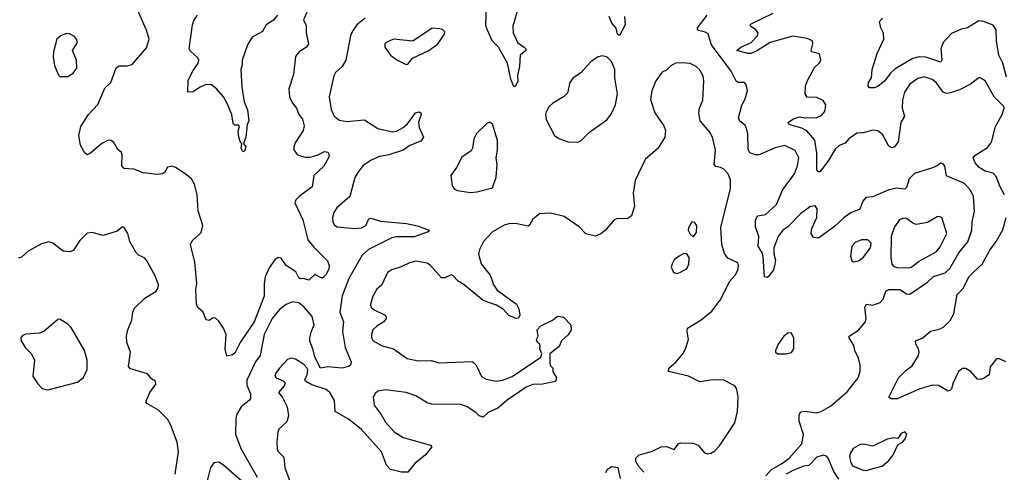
# Model space of a CAD drawing. Extents: x 1603745 to 1745082, y 385868 to 533966.
# Tile 516 of 646: x 1616994 to 1623135, y 490247 to 493066. Entities that reach past the tile are written whole.
import ezdxf

# ---------------------------------------------------------------- set-up
doc = ezdxf.new("R2010")
doc.units = 0

msp = doc.modelspace()

# ---------------------------------------------------------------- linework, layer by layer
at = {"layer": '0CON20XD'}
for points in [[(1618855.5, 493275), (1618764.2, 493065), (1618780.3, 493030.3), (1618780.9, 492985), (1618796, 492915), (1618783.3, 492895), (1618736, 492865), (1618715, 492836.7), (1618702.2, 492725), (1618672.9, 492635), (1618677.1, 492585), (1618696.3, 492546.3), (1618721.1, 492515), (1618735.8, 492475), (1618756.7, 492446.7), (1618768.9, 492405), (1618761.1, 492375), (1618711.6, 492298.4), (1618703.1, 492275), (1618704.5, 492255), (1618725, 492226.8), (1618745, 492217.8), (1618775, 492209.1), (1618805, 492210.3), (1618848.2, 492221.8), (1618895, 492244.3), (1618915, 492240), (1618924, 492225), (1618919.2, 492205), (1618888, 492152), (1618827.5, 492095), (1618817.5, 492025), (1618736, 491965), (1618716, 491945), (1618709.2, 491925), (1618759.1, 491819.1), (1618791.8, 491695), (1618828.7, 491648.7), (1618913.3, 491565), (1618923.8, 491535), (1618922, 491515), (1618905, 491480), (1618885, 491457.5), (1618875, 491457.5), (1618835, 491480), (1618796.4, 491443.6), (1618763.6, 491453.6), (1618745, 491451.2), (1618735, 491457.5), (1618715.3, 491495.3), (1618655.8, 491535), (1618625, 491580), (1618605, 491585.8), (1618585, 491571.2), (1618549.7, 491520.3), (1618525.5, 491464.5), (1618518.8, 491421.2), (1618518.9, 491345), (1618456.9, 491185), (1618368.6, 491055), (1618335, 490990), (1618321.7, 490978.3), (1618285, 490970), (1618274.6, 491014.6), (1618282.1, 491105), (1618265.3, 491145.3), (1618235, 491189.2), (1618215, 491207.5), (1618201.2, 491208.8), (1618175, 491193.3), (1618157, 491197), (1618137.5, 491245), (1618105, 491272.5), (1618096.7, 491295), (1618092, 491385), (1618097.7, 491422.3), (1618085.8, 491555), (1618058.8, 491665), (1618070.3, 491689.7), (1618125, 491740), (1618135.4, 491785), (1618106.5, 491875), (1618100.5, 491975), (1618085, 492042.5), (1618065.7, 492075.7), (1618025, 492105.8), (1617965, 492146.2), (1617945, 492153.3), (1617915, 492147.5), (1617896.7, 492115), (1617885, 492106.7), (1617855, 492101.2), (1617765, 492112.5), (1617705, 492134.2), (1617645, 492139.4), (1617631.5, 492155), (1617633.8, 492225), (1617628.8, 492238.8), (1617605, 492257.5), (1617581.5, 492301.5), (1617564.6, 492314.6), (1617545, 492316.7), (1617505.3, 492294.7), (1617435, 492233.8), (1617415, 492223.8), (1617398.3, 492238.3), (1617372.9, 492285), (1617362.5, 492345), (1617375, 492400), (1617424, 492475), (1617482.1, 492537.9), (1617525, 492640), (1617562, 492675), (1617595, 492766), (1617615, 492779.2), (1617665, 492778.6), (1617695, 492787.5), (1617785, 492890), (1617800.5, 492945), (1617785, 493000), (1617689.1, 493219.1)], [(1620105, 493147.1), (1620069.4, 493025), (1620070.7, 492985), (1620097.8, 492925), (1620140.8, 492895), (1620151.2, 492885), (1620151.2, 492875), (1620115.6, 492844.4), (1620111.8, 492775), (1620099.5, 492720.5), (1620099.7, 492680.3), (1620085, 492650), (1620075, 492650), (1620056.7, 492696.7), (1620035.5, 492795), (1619980.8, 492895), (1619941.1, 492935), (1619905.5, 493015), (1619900.8, 493035), (1619906.1, 493155)], [(1618602.5, 493095), (1618576.1, 493063.9), (1618532, 493035), (1618507.4, 492992.6), (1618443.7, 492956.3), (1618415, 492909.2), (1618381.8, 492815), (1618382.3, 492785), (1618373.3, 492755), (1618379.1, 492645), (1618393.8, 492553.8), (1618414.6, 492505), (1618423.3, 492435), (1618412.5, 492415), (1618404.5, 492335), (1618390, 492295), (1618403.9, 492273.9), (1618395, 492246.7), (1618385, 492242.5), (1618380.5, 492250.5), (1618376.2, 492265), (1618380, 492295), (1618368.3, 492308.3), (1618361.2, 492335), (1618357, 492373), (1618365, 492400), (1618358.3, 492408.3), (1618335, 492410), (1618325, 492420), (1618316.2, 492475), (1618288, 492545), (1618266, 492585), (1618223.6, 492633.6), (1618190.3, 492660.3), (1618155, 492662), (1618115.8, 492644.2), (1618075, 492616.2), (1618042.5, 492615), (1618045, 492690), (1618075, 492750), (1618107.1, 492795), (1618110.8, 492815), (1618105, 492828.8), (1618059.1, 492869.1), (1618050.8, 492885), (1618071.5, 493035), (1618079.8, 493060.2), (1618102.9, 493095)], [(1619148, 493075), (1619096.5, 493033.5), (1619069.4, 492995), (1619057.8, 492965), (1619028.9, 492815), (1619004.4, 492775), (1618963, 492737), (1618952.6, 492717.4), (1618924.5, 492585.5), (1618936.3, 492506.3), (1618954.3, 492465), (1618989.5, 492439.5), (1619035, 492432.7), (1619145, 492442.9), (1619228.1, 492388.1), (1619318.5, 492368.5), (1619345, 492371.1), (1619386.2, 492393.8), (1619412.3, 492417.7), (1619462, 492485), (1619485, 492492), (1619495, 492486.7), (1619497.1, 492475), (1619482.1, 492427.9), (1619484.5, 492394.5), (1619512, 492335), (1619495, 492309.2), (1619427.6, 492282.4), (1619386.5, 492253.5), (1619296.4, 492223.6), (1619238.8, 492215), (1619185, 492192.1), (1619135, 492155.5), (1619101.9, 492115), (1619085, 492083.8), (1619051.9, 491965), (1618972.5, 491895), (1618953.3, 491865), (1618944.4, 491835), (1618947.1, 491805), (1618956.6, 491786.6), (1618973.3, 491775), (1619085, 491765.3), (1619125, 491769.6), (1619152.2, 491785), (1619170.8, 491825), (1619185, 491830.8), (1619245, 491810.5), (1619407.2, 491797.3), (1619475, 491782.9), (1619546.7, 491755), (1619542.5, 491745), (1619455, 491713.6), (1619345, 491713.6), (1619315, 491707.3), (1619168.9, 491635), (1619129.8, 491600.2), (1619046.9, 491453.1), (1619004.7, 491345.3), (1618990.8, 491245), (1619012.7, 491185), (1619007.3, 491125), (1619023.1, 491025), (1619061.2, 490935), (1619056.7, 490915), (1619047.5, 490905), (1619005, 490895.3), (1618915, 490904.8), (1618870.8, 490895), (1618834.4, 490965), (1618825, 491010), (1618803.9, 491063.9), (1618803, 491085), (1618813.7, 491126.3), (1618831, 491165), (1618817.5, 491217.5), (1618765, 491278), (1618735, 491303.2), (1618695, 491309.6), (1618655, 491293.1), (1618615, 491260.9), (1618569.5, 491205), (1618518.6, 491105), (1618493.9, 490975), (1618464.7, 490935), (1618409.9, 490820.1), (1618409.9, 490789.9), (1618432.5, 490735), (1618433.1, 490706.9), (1618425.9, 490694.1), (1618375, 490655.6), (1618348.3, 490608.3), (1618341.5, 490585), (1618339.3, 490485), (1618373.8, 490395), (1618475, 490216.7)], [(1620766.8, 493086.8), (1620770.8, 493035), (1620735, 492967.5), (1620722, 492975), (1620714.2, 493014.2), (1620686.4, 493045), (1620669.6, 493085)], [(1621647.5, 490225), (1621682.5, 490265), (1621745, 490298.9), (1621792.2, 490335), (1621871.9, 490425), (1621883, 490483), (1621855.7, 490565), (1621856, 490605), (1621865, 490623.3), (1621891.2, 490628.8), (1621965, 490618), (1621992.5, 490625), (1622050.9, 490659.1), (1622155, 490748), (1622223.1, 490835), (1622236.2, 490875), (1622236.1, 490915), (1622225, 490958.8), (1622202.5, 491005), (1622196.9, 491036.9), (1622166.2, 491085), (1622166.7, 491095), (1622225, 491132.5), (1622268.9, 491185), (1622272.5, 491205), (1622265.8, 491275), (1622275, 491293.8), (1622315, 491287.1), (1622361.2, 491305), (1622380, 491325), (1622395.6, 491374.4), (1622417.5, 491385), (1622485, 491386.5), (1622525, 491358.6), (1622545, 491355.8), (1622655, 491431.1), (1622693, 491467), (1622765, 491489.6), (1622795, 491517.1), (1622850.4, 491615), (1622906.6, 491683.4), (1622932.5, 491755), (1622933.3, 491806.7), (1622948.3, 491871.7), (1622942.9, 491965), (1622924.6, 492005), (1622886.8, 492046.8), (1622775, 492094.2), (1622764.2, 492154.2), (1622755, 492166.7), (1622737, 492173), (1622716.7, 492155), (1622687.6, 492142.4), (1622575, 492107.3), (1622541.9, 492075), (1622525, 492021.2), (1622515, 492011.1), (1622465, 492016.2), (1622415, 492006.2), (1622315, 491962.5), (1622271.7, 491958.3), (1622252, 491935), (1622233.8, 491885), (1622177.6, 491862.4), (1622135, 491834.3), (1622075, 491778.6), (1621975.7, 491704.3), (1621945, 491710), (1621929.2, 491735), (1621934.3, 491765), (1621965.6, 491835), (1621968.1, 491888.1), (1621955.8, 491905.8), (1621925, 491903.1), (1621865, 491860), (1621783.8, 491776.2), (1621753.8, 491755), (1621724, 491716), (1621696.9, 491645), (1621698, 491608), (1621707.9, 491567.9), (1621704.2, 491544.2), (1621695, 491508.8), (1621665, 491467.5), (1621655, 491460), (1621640, 491465), (1621631.3, 491591.3), (1621624.4, 491615), (1621600, 491655), (1621604.5, 491715), (1621582.9, 491775), (1621582.1, 491817.9), (1621595.8, 491844.2), (1621645, 491851.9), (1621713.1, 491915), (1621750.4, 492005), (1621826.7, 492105), (1621845.3, 492155), (1621852.3, 492205), (1621830.9, 492250.9), (1621765, 492282.2), (1621705, 492267.5), (1621605, 492224.6), (1621583.4, 492223.4), (1621547.6, 492237.6), (1621537.1, 492257.1), (1621534.4, 492355), (1621524.2, 492395), (1621518.2, 492408.2), (1621485, 492434.2), (1621477.1, 492455), (1621496.9, 492533.1), (1621517.5, 492572.5), (1621534, 492625), (1621525, 492663.3), (1621513.9, 492673.9), (1621475, 492675.6), (1621462.4, 492682.4), (1621430.4, 492745), (1621308.9, 492908.9), (1621287, 492977), (1621269.3, 492989.2), (1621228.1, 492998.1), (1621220.8, 493005), (1621221.1, 493015), (1621281.5, 493095)], [(1623136.4, 491975), (1623108.9, 492025), (1623085, 492088.8), (1623065, 492109.4), (1623015, 492121.8), (1622977.1, 492145), (1622952.9, 492175), (1622941.4, 492205), (1622950.4, 492219.6), (1623029.1, 492270.9), (1623055, 492304), (1623078.8, 492401.2), (1623120.9, 492475), (1623134.3, 492515), (1623132, 492525), (1623072.1, 492585), (1623015, 492684.3), (1622985, 492704), (1622975, 492703.8), (1622924.6, 492665.4), (1622855, 492628.8), (1622798.5, 492611.5), (1622775, 492607.3), (1622753.7, 492613.7), (1622710.5, 492675), (1622684.1, 492694.1), (1622635, 492710), (1622595, 492700), (1622546.4, 492663.6), (1622512.3, 492615), (1622500.4, 492565), (1622497.1, 492515), (1622513.1, 492465), (1622490.4, 492425), (1622471.9, 492305), (1622450, 492275), (1622435, 492268), (1622415, 492279.2), (1622375, 492352), (1622345, 492374.2), (1622315, 492377.1), (1622255, 492361.4), (1622215, 492358.6), (1622166, 492325), (1622142.9, 492297.1), (1622105, 492283.1), (1622079.7, 492260.3), (1622035, 492182), (1621985, 492118.8), (1621975, 492118.8), (1621965, 492130), (1621965.5, 492235), (1621953.8, 492315), (1621904.1, 492374.1), (1621871.2, 492391.2), (1621805, 492408.6), (1621790, 492415), (1621786.7, 492425), (1621815, 492447.5), (1621855, 492461.4), (1621895, 492454.5), (1621965, 492456), (1621995, 492468.8), (1622016, 492495), (1622022, 492535), (1622005, 492563.8), (1621965, 492580.8), (1621905, 492583.8), (1621893.3, 492605), (1621895.8, 492655), (1621909.3, 492690.7), (1621951.2, 492768.8), (1621980, 492795), (1621990, 492815), (1621983, 492853), (1621932.5, 492865), (1621930, 492875), (1621941.2, 492915), (1621937.5, 492935), (1621905, 492949.2), (1621815, 492964.3), (1621675, 492923.4), (1621595, 492873.9), (1621555, 492856.5), (1621535, 492856.5), (1621467.5, 492875), (1621492, 492895), (1621555, 492923.8), (1621595.5, 492965), (1621598.6, 492985), (1621585, 493002.9), (1621552.5, 493025), (1621550, 493035), (1621555, 493040.8), (1621693, 493107)], [(1623148.5, 492708.5), (1623125.4, 492795), (1623099.6, 492845), (1623085.5, 492935), (1623083, 493003), (1623065, 493031.2), (1623005, 493054.4), (1622975, 493058.1), (1622905.3, 493014.7), (1622865, 493006.2), (1622805, 492980.8), (1622753.4, 492925), (1622738.4, 492885), (1622744.5, 492815.5), (1622737.9, 492802.1), (1622645, 492832.2), (1622604.7, 492834.7), (1622565, 492824.8), (1622455, 492759.6), (1622426.2, 492735), (1622386.7, 492683.3), (1622348, 492652), (1622325, 492642.7), (1622295, 492642.5), (1622285.8, 492655), (1622287.5, 492675), (1622305.8, 492705), (1622311.6, 492755), (1622342.2, 492855), (1622384.4, 492945), (1622381.7, 492981.7), (1622365.6, 493015), (1622356, 493055), (1622375, 493075.8)], [(1619405, 492787.5), (1619415, 492790), (1619443.9, 492826.1), (1619545, 492874.2), (1619601.2, 492915), (1619642.5, 492975), (1619645, 492990), (1619630, 493005), (1619615, 493010), (1619567, 493013), (1619445, 492932), (1619325.7, 492944.3), (1619278.8, 492925), (1619272, 492915), (1619271.2, 492895), (1619306.7, 492845), (1619346.4, 492816.4), (1619405, 492787.5)], [(1617245, 492712.5), (1617295, 492712.9), (1617326.9, 492733.1), (1617350.5, 492765), (1617347.8, 492815), (1617324, 492875), (1617353.8, 492925), (1617348.8, 492945), (1617335, 492961.2), (1617305, 492978), (1617285, 492980.8), (1617251.7, 492968.3), (1617226.2, 492945), (1617204, 492865), (1617202, 492835), (1617210.3, 492780.3), (1617235, 492720), (1617245, 492712.5)], [(1620475, 492303.8), (1620495, 492313.8), (1620547.5, 492365), (1620656.6, 492443.4), (1620683.2, 492476.8), (1620710, 492535), (1620721.5, 492605), (1620705.8, 492704.2), (1620705.5, 492755), (1620685.5, 492805), (1620655, 492834.3), (1620625, 492840), (1620597.3, 492832.7), (1620555.6, 492804.4), (1620494, 492735), (1620445.8, 492705), (1620424.2, 492675), (1620410.5, 492609.5), (1620385, 492586), (1620316.2, 492545), (1620295, 492523.8), (1620277.9, 492492.1), (1620272.9, 492475), (1620277.1, 492445), (1620330, 492345), (1620355.8, 492325.8), (1620415, 492306), (1620475, 492303.8)], [(1620887, 490247), (1620853.8, 490285), (1620837.5, 490315), (1620837.5, 490335), (1620857.5, 490355), (1620934.3, 490375.7), (1620995, 490406.2), (1621028.3, 490408.3), (1621075, 490390), (1621102.5, 490425), (1621115, 490430), (1621195, 490428), (1621225.6, 490415.6), (1621265, 490368.9), (1621285, 490362.9), (1621305, 490367.1), (1621328.8, 490381.2), (1621358.6, 490411.4), (1621454.7, 490555.3), (1621470, 490625), (1621474.3, 490715), (1621467.1, 490765), (1621454, 490785), (1621385, 490820), (1621317, 490823), (1621235, 490810), (1621165, 490845.8), (1621040, 490875), (1621043.3, 490895), (1621088, 490935), (1621129.2, 490985), (1621145.7, 491015), (1621165.7, 491075), (1621156, 491125), (1621158.8, 491145), (1621245, 491196.9), (1621310.2, 491249.8), (1621361.7, 491318.3), (1621422, 491438), (1621455.5, 491475), (1621471.8, 491505), (1621477.5, 491535), (1621471.9, 491551.9), (1621410.5, 491580.5), (1621388.9, 491608.9), (1621373.5, 491665), (1621367.5, 491772.5), (1621426.2, 492015), (1621427.6, 492067.6), (1621413.3, 492105), (1621385, 492134.4), (1621365.3, 492145.3), (1621335, 492150.8), (1621324.4, 492164.4), (1621334.4, 492255.6), (1621314.4, 492334.4), (1621298.1, 492365), (1621237.1, 492437.1), (1621229.2, 492485), (1621234.3, 492515.7), (1621254, 492565), (1621261.4, 492685), (1621255.6, 492715), (1621234.2, 492755), (1621213.6, 492773.6), (1621175, 492793.1), (1621125, 492797.8), (1621085, 492794.3), (1621055, 492778.6), (1621028, 492752), (1621000.8, 492739.2), (1620961.9, 492685), (1620936.4, 492623.6), (1620928.3, 492568.3), (1620955.8, 492485.8), (1621011.2, 492405), (1621021.2, 492375), (1621016.7, 492335), (1620975, 492266.7), (1620895.7, 492194.3), (1620832.9, 492065), (1620820.6, 491985), (1620827.9, 491905), (1620809.1, 491845), (1620785, 491826.6), (1620725, 491826.9), (1620701.1, 491818.9), (1620645, 491752.5), (1620617.7, 491732.3), (1620585, 491718.8), (1620525, 491732.5), (1620483.3, 491775), (1620389.4, 491839.4), (1620305, 491861.4), (1620235, 491857.5), (1620195, 491823.8), (1620174.2, 491785.8), (1620165, 491780), (1620087, 491797), (1620045, 491794.3), (1620015, 491785.7), (1619942.5, 491745), (1619886.7, 491685), (1619862.2, 491635), (1619855.6, 491605), (1619872.7, 491545), (1619927.5, 491475), (1619940.7, 491440.7), (1619948.8, 491415), (1619971.9, 491381.9), (1620093.3, 491295), (1620106.7, 491265), (1620112.5, 491225), (1620105, 491207.5), (1620090, 491205), (1620044.5, 491224.5), (1620010.4, 491260.4), (1619967.7, 491287.7), (1619885, 491316.9), (1619765, 491415.6), (1619728, 491438), (1619695, 491473.3), (1619683.9, 491476.1), (1619645, 491458), (1619625, 491458), (1619555, 491535.6), (1619535, 491550), (1619465, 491561.8), (1619425, 491551.8), (1619373.3, 491526.7), (1619315, 491507.8), (1619288.5, 491491.5), (1619251.8, 491415), (1619221.5, 491388.5), (1619195.4, 491345), (1619182.1, 491295), (1619184.4, 491275), (1619205, 491258.5), (1619268.1, 491228.1), (1619280, 491215), (1619280, 491205), (1619264.4, 491185), (1619222, 491158), (1619195.8, 491135), (1619187.1, 491105), (1619187.1, 491085), (1619198, 491065), (1619255, 491035.7), (1619325, 491015.6), (1619411.4, 490955), (1619479, 490941), (1619562.9, 490942.9), (1619608.7, 490928.7), (1619815, 490936.7), (1619841.2, 490915), (1619875, 490842.9), (1619906.1, 490826.1), (1619965, 490815.5), (1620005, 490821.1), (1620065.4, 490844.6), (1620243.3, 490965), (1620250, 490985), (1620237.5, 491015), (1620240, 491035), (1620236.4, 491046.4), (1620222.5, 491055), (1620217.5, 491075), (1620226.7, 491095), (1620221.2, 491135), (1620245, 491160), (1620316.2, 491193.8), (1620344.1, 491215.9), (1620355, 491220), (1620385, 491213.3), (1620431.2, 491165), (1620433.8, 491135), (1620415, 491103.3), (1620373.3, 491066.7), (1620359.3, 491030.7), (1620300, 490985), (1620300, 490925), (1620305, 490910), (1620320, 490895), (1620320, 490875), (1620342.5, 490835), (1620335, 490812.5), (1620255, 490796.7), (1620195, 490793.3), (1620152.3, 490777.7), (1620033.3, 490696.7), (1619975, 490645.6), (1619915, 490620), (1619885, 490591.2), (1619858.8, 490598.8), (1619839.1, 490619.1), (1619785, 490654), (1619745, 490670), (1619565, 490671.8), (1619535, 490680.4), (1619465, 490724.1), (1619405, 490743.6), (1619275, 490761.6), (1619227.1, 490752.9), (1619211.2, 490738.8), (1619199.4, 490715), (1619204.2, 490665), (1619247.8, 490607.8), (1619275, 490559.4), (1619328.7, 490498.7), (1619385, 490464.3), (1619555.8, 490415.8), (1619563.3, 490405), (1619524, 490355), (1619457.4, 490302.6), (1619415, 490247.5), (1619375, 490248.6), (1619306.2, 490265), (1619280.7, 490290.7), (1619249.5, 490375), (1619122.7, 490515), (1619045, 490578.1), (1618961.9, 490625), (1618956.5, 490695), (1618928.6, 490745), (1618905, 490763.1), (1618815, 490792.1), (1618776.2, 490815), (1618772, 490825), (1618786.2, 490853.8), (1618790, 490885), (1618785, 490898.6), (1618765, 490918.1), (1618715, 490952), (1618685, 490958), (1618665, 490950), (1618614.3, 490895), (1618590.8, 490865), (1618586, 490845), (1618592.5, 490835), (1618636.8, 490816.8), (1618649.2, 490805), (1618644.4, 490785), (1618608.2, 490745), (1618632.9, 490712.9), (1618662.7, 490655), (1618671.4, 490598.6), (1618659.3, 490560.7), (1618610, 490515), (1618603, 490497), (1618597.1, 490435), (1618600.3, 490390.3), (1618605.8, 490375.8), (1618641.7, 490341.7), (1618648.2, 490275), (1618677, 490197)], [(1619805, 491989.2), (1619845, 491994.2), (1619942, 492018), (1619966.2, 492085), (1619970.8, 492165), (1619966, 492205), (1619974.4, 492255), (1619974.5, 492314.5), (1619942.5, 492415), (1619925, 492427.5), (1619905, 492417.5), (1619843.1, 492356.9), (1619826.8, 492323.2), (1619818, 492265), (1619809.7, 492250.3), (1619750.9, 492209.1), (1619719.2, 492145), (1619683.3, 492095), (1619691.7, 492031.7), (1619705, 492010), (1619725, 492001.4), (1619805, 491989.2)], [(1623143.3, 490935), (1623105, 490954.2), (1623086, 490954), (1623046.6, 490903.4), (1623040, 490855), (1623005, 490830.6), (1622985, 490824.3), (1622966.9, 490826.9), (1622926, 490875), (1622895, 490892.5), (1622875, 490894.2), (1622850, 490875), (1622815.6, 490804.4), (1622805, 490767.5), (1622795, 490756.7), (1622785, 490753.3), (1622725, 490787.5), (1622685, 490790), (1622604.6, 490765.4), (1622467.5, 490705), (1622430, 490705), (1622413.8, 490715), (1622475.5, 490834.5), (1622519.6, 490880.4), (1622559.4, 490910.6), (1622599.2, 490975), (1622603.8, 490995), (1622600, 491015), (1622583.3, 491045), (1622580, 491065), (1622626.7, 491085), (1622675, 491126), (1622735, 491140.8), (1622757.6, 491152.4), (1622797.8, 491192.2), (1622820, 491235), (1622840, 491355), (1622877.3, 491392.7), (1622914.4, 491465), (1622944.3, 491495), (1622997.5, 491542.5), (1623045, 491630.8), (1623085, 491684), (1623125, 491756.2), (1623145.8, 491835)], [(1622535, 491519.7), (1622555, 491524.7), (1622599, 491561), (1622709.1, 491620.9), (1622735, 491651.9), (1622775.6, 491735), (1622744.1, 491834.1), (1622725, 491841.2), (1622715, 491838.8), (1622655, 491802.5), (1622585, 491791.4), (1622565, 491798.9), (1622525, 491828.8), (1622505, 491830), (1622481.3, 491818.7), (1622449.5, 491775), (1622429.1, 491715), (1622427.8, 491585), (1622433, 491543), (1622445, 491528.1), (1622465, 491522.1), (1622535, 491519.7)], [(1617963.6, 490235), (1617983.8, 490375), (1617975.4, 490435.4), (1617934.2, 490545), (1617915, 490578.8), (1617860, 490635), (1617787.5, 490675), (1617781.2, 490685), (1617806, 490745), (1617843.8, 490795), (1617840, 490815), (1617815, 490828.8), (1617790, 490860), (1617715, 490882.5), (1617685, 490891.2), (1617672.5, 490905), (1617686, 490995), (1617661.3, 491055), (1617660, 491095), (1617667.9, 491135), (1617693.1, 491195), (1617700, 491245), (1617710.2, 491269.8), (1617775, 491331.4), (1617845, 491375.6), (1617857.3, 491395), (1617860, 491415), (1617839.8, 491469.8), (1617785, 491569.2), (1617772, 491582), (1617735, 491600), (1617718.9, 491618.9), (1617681.4, 491685), (1617667.5, 491735), (1617645, 491772), (1617635, 491776), (1617601.7, 491748.3), (1617515, 491721.2), (1617445, 491740.8), (1617415, 491736), (1617368.3, 491691.7), (1617329.5, 491630.5), (1617309.3, 491620.7), (1617265, 491623.8), (1617201.2, 491675), (1617175, 491682.2), (1617130.2, 491669.8), (1617046.2, 491625)], [(1621195, 491713.3), (1621215, 491740), (1621217, 491783), (1621205, 491802.5), (1621185, 491807.5), (1621165, 491770), (1621163.3, 491755), (1621175, 491730), (1621195, 491713.3)], [(1622195, 491558.8), (1622225, 491564), (1622255, 491585.8), (1622300, 491645), (1622304, 491675), (1622284.3, 491694.3), (1622245, 491694.5), (1622205, 491677.8), (1622184, 491656), (1622175.6, 491595.6), (1622183.8, 491565), (1622195, 491558.8)], [(1617046.2, 491625), (1617005, 491586.7), (1616985, 491580)], [(1621095, 491486.2), (1621115, 491492.9), (1621152, 491515), (1621168.1, 491541.9), (1621169.4, 491585), (1621155, 491608), (1621135, 491608.8), (1621106.4, 491593.6), (1621075, 491570), (1621063.6, 491546.4), (1621057.5, 491525), (1621070.7, 491490.7), (1621095, 491486.2)], [(1617165, 490760), (1617185, 490764.2), (1617355, 490808.1), (1617392.4, 490837.6), (1617413.7, 490886.3), (1617414.5, 490945), (1617397.5, 491005), (1617315, 491149.2), (1617295, 491170), (1617245, 491200), (1617231.2, 491198.8), (1617145, 491124.3), (1617115, 491114.4), (1617031.7, 491108.3), (1617010.9, 491099.1), (1617000, 491085), (1617004, 491065), (1617028, 491025), (1617067.5, 490985), (1617085.8, 490945), (1617076, 490845), (1617107.6, 490797.6), (1617135, 490770), (1617165, 490760)], [(1621775, 490984.3), (1621807.6, 490992.4), (1621822, 491015), (1621821.4, 491085), (1621805, 491116.7), (1621785, 491114), (1621760, 491095), (1621724.2, 491045), (1621706.7, 491005), (1621706.7, 490995), (1621720, 490985), (1621775, 490984.3)], [(1622275, 490258), (1622295, 490264.2), (1622373.3, 490285), (1622415, 490320), (1622441.9, 490355), (1622471.7, 490418.3), (1622500, 490435), (1622516.7, 490455), (1622526.7, 490485), (1622515, 490500), (1622492.3, 490487.7), (1622471.7, 490458.3), (1622445, 490461.2), (1622405, 490453.8), (1622315, 490410), (1622255, 490421.4), (1622235, 490419.4), (1622192.2, 490395), (1622172.7, 490365), (1622170, 490345), (1622174.5, 490314.5), (1622188.3, 490288.3), (1622255, 490260), (1622275, 490258)], [(1622102.9, 490205), (1622071.1, 490251.1), (1622037.1, 490335), (1622025, 490346.7), (1622005, 490353.1), (1621965, 490342.2), (1621915, 490290), (1621885, 490285.6), (1621815, 490258.5), (1621775, 490234.4)], [(1618395, 490177.4), (1618265, 490292.3), (1618235, 490310.9), (1618204.6, 490305.4), (1618184.1, 490275.9), (1618131.7, 490068.3)], [(1620650, 490245), (1620657.5, 490265), (1620685, 490283.3), (1620725, 490276.7), (1620738.7, 490208.7)]]:
    msp.add_lwpolyline(points, dxfattribs=at)

doc.saveas('drawing.dxf')
